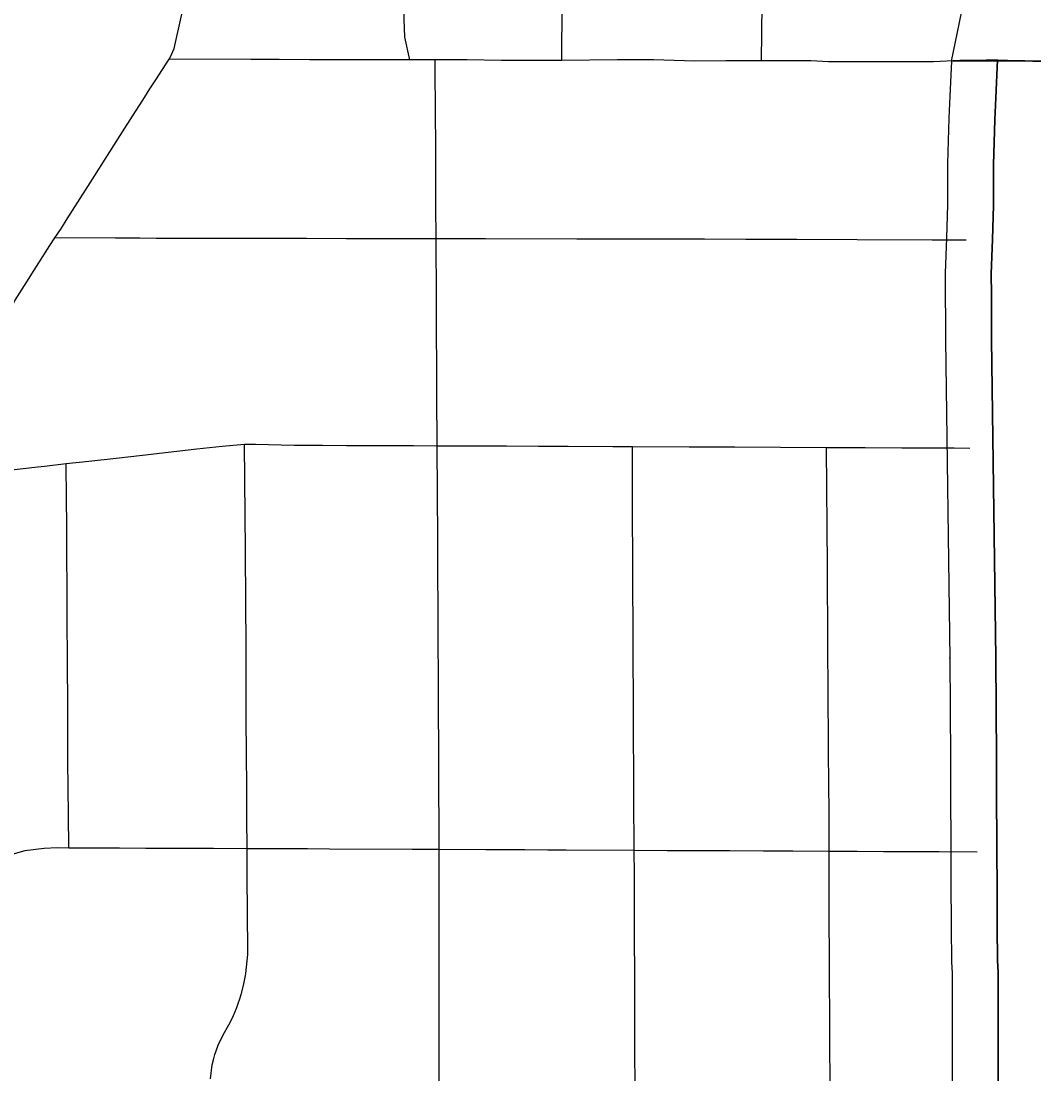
# Model space of a CAD drawing. Extents: x -19 to 366, y -4 to 359.
# Drawn here: x 155.4399 to 155.7942, y 194.0408 to 194.4089 of the extents above; entities that cross this region are included whole.
import ezdxf

# ---------------------------------------------------------------- set-up
doc = ezdxf.new("R2010")
doc.units = 0
for name, color, linetype in [('R_Contour Annot', 7, 'Continuous'), ('R_Striping', 7, 'Continuous'), ('Sheet Fence', 7, 'Continuous')]:
    doc.layers.add(name, color=color, linetype=linetype)

msp = doc.modelspace()

# ---------------------------------------------------------------- linework, layer by layer
at = {"layer": 'R_Contour Annot'}
for p, q in [((155.76359, 194.33314), (155.76358, 194.33312)), ((155.76359, 194.33314), (155.76358, 194.33312)), ((155.77967, 194.33258), (155.77967, 194.33258)), ((155.76474, 194.18602), (155.76474, 194.18623)), ((155.76474, 194.18602), (155.76474, 194.18623)), ((155.78084, 194.18623), (155.78084, 194.18633)), ((155.76515, 194.11809), (155.76515, 194.11817)), ((155.76515, 194.11809), (155.76515, 194.11817)), ((155.78124, 194.11819), (155.78124, 194.11822)), ((155.76558, 194.04989), (155.76558, 194.0499)), ((155.76558, 194.04989), (155.76558, 194.0499)), ((155.78168, 194.04992), (155.78168, 194.04992))]:
    msp.add_line(p, q, dxfattribs=at)
for points in [[(155.82217, 194.3947), (155.76532, 194.39494), (155.78685, 194.49871), (155.78934, 194.50995), (155.79133, 194.51633), (155.79322, 194.52145), (155.79466, 194.52494), (155.79791, 194.53172), (155.79985, 194.53524)], [(155.76532, 194.39494), (155.76479, 194.3827), (155.76447, 194.37496), (155.76392, 194.35907), (155.7639, 194.35456), (155.76391, 194.35095), (155.76398, 194.34469), (155.76359, 194.33314)], [(155.76532, 194.39494), (155.76479, 194.3827), (155.76447, 194.37496), (155.76392, 194.35907), (155.7639, 194.35456), (155.76391, 194.35095), (155.76398, 194.34469), (155.76359, 194.33314)], [(155.76532, 194.39494), (155.78145, 194.39539), (155.78088, 194.38202), (155.78056, 194.37435), (155.78002, 194.35875), (155.78, 194.35453), (155.78, 194.35107), (155.78008, 194.34451), (155.77967, 194.33258)], [(155.77967, 194.33258), (155.78008, 194.34451), (155.78, 194.35107), (155.78, 194.35453), (155.78002, 194.35875), (155.78056, 194.37435), (155.78088, 194.38202), (155.78145, 194.39539), (155.76532, 194.39494)], [(155.76358, 194.33312), (155.76317, 194.32076), (155.76319, 194.31318), (155.76323, 194.30404), (155.76325, 194.29749), (155.76474, 194.18602)], [(155.76358, 194.33312), (155.76317, 194.32076), (155.76319, 194.31318), (155.76323, 194.30404), (155.76325, 194.29749), (155.76474, 194.18602)], [(155.77967, 194.33258), (155.77927, 194.32051), (155.77929, 194.31324), (155.77933, 194.3041), (155.77935, 194.29763), (155.78084, 194.18623)], [(155.78084, 194.18623), (155.77935, 194.29763), (155.77933, 194.3041), (155.77929, 194.31324), (155.77927, 194.32051), (155.77967, 194.33258)], [(155.76474, 194.18623), (155.76495, 194.15089), (155.765, 194.1413), (155.76515, 194.11809)], [(155.76474, 194.18623), (155.76495, 194.15089), (155.765, 194.1413), (155.76515, 194.11809)], [(155.78084, 194.18633), (155.78104, 194.15098), (155.78109, 194.1414), (155.78124, 194.11819)], [(155.78124, 194.11819), (155.78109, 194.1414), (155.78104, 194.15098), (155.78084, 194.18633)], [(155.76515, 194.11817), (155.76518, 194.10669), (155.76518, 194.10293), (155.76519, 194.09749), (155.76524, 194.09212), (155.76532, 194.08004), (155.76554, 194.076), (155.76558, 194.04989)], [(155.76515, 194.11817), (155.76518, 194.10669), (155.76518, 194.10293), (155.76519, 194.09749), (155.76524, 194.09212), (155.76532, 194.08004), (155.76554, 194.076), (155.76558, 194.04989)], [(155.78124, 194.11822), (155.78128, 194.10671), (155.78128, 194.10294), (155.78129, 194.09758), (155.78133, 194.09224), (155.78142, 194.08052), (155.78164, 194.07644), (155.78168, 194.04992)], [(155.78168, 194.04992), (155.78164, 194.07644), (155.78142, 194.08052), (155.78133, 194.09224), (155.78129, 194.09758), (155.78128, 194.10294), (155.78128, 194.10671), (155.78124, 194.11822)], [(155.76558, 194.0499), (155.76559, 194.0425), (155.76556, 194.03546), (155.76556, 194.03216), (155.76562, 194.0222), (155.76569, 194.01377), (155.76582, 193.98157)], [(155.76558, 194.0499), (155.76559, 194.0425), (155.76556, 194.03546), (155.76556, 194.03216), (155.76562, 194.0222), (155.76569, 194.01377), (155.76582, 193.98157)], [(155.78168, 194.04992), (155.78169, 194.04248), (155.78166, 194.03544), (155.78166, 194.03221), (155.78172, 194.02231), (155.78178, 194.01387), (155.78192, 193.98163)], [(155.78192, 193.98163), (155.78178, 194.01387), (155.78172, 194.02231), (155.78166, 194.03221), (155.78166, 194.03544), (155.78169, 194.04248), (155.78168, 194.04992)]]:
    msp.add_lwpolyline(points, dxfattribs=at)
at = {"layer": 'R_Striping'}
for points in [[(155.62912, 194.39516), (155.62922, 194.41485), (155.62956, 194.43988), (155.62965, 194.45092), (155.62976, 194.46227), (155.62989, 194.47467), (155.63003, 194.48972), (155.63009, 194.50114), (155.63029, 194.51673), (155.63034, 194.5246), (155.63057, 194.54672)], [(155.69894, 194.39498), (155.69926, 194.42466), (155.6994, 194.43891), (155.69979, 194.46728), (155.69986, 194.47532), (155.7, 194.48789), (155.70019, 194.50127), (155.70051, 194.5254), (155.70092, 194.54589)], [(155.49169, 194.39562), (155.49221, 194.39642), (155.49352, 194.39927), (155.4962, 194.41128), (155.49709, 194.41549), (155.49936, 194.4265), (155.50126, 194.43582), (155.50394, 194.44839), (155.50514, 194.4542), (155.50728, 194.46446), (155.50889, 194.47219), (155.51093, 194.48177), (155.51174, 194.48554), (155.51294, 194.49129), (155.51382, 194.49419), (155.51604, 194.50081), (155.5185, 194.50393), (155.52083, 194.5068), (155.52603, 194.51139), (155.52923, 194.51423), (155.534, 194.51879), (155.53506, 194.51967), (155.53677, 194.52178)], [(155.5759, 194.3953), (155.57421, 194.40329), (155.57395, 194.40961), (155.57424, 194.41976), (155.57453, 194.43775), (155.57496, 194.46758), (155.57519, 194.48127), (155.57563, 194.50397), (155.5758, 194.51951)], [(155.45181, 194.33308), (155.45412, 194.33649), (155.45606, 194.33979), (155.46246, 194.34981), (155.46488, 194.35366), (155.47545, 194.3702), (155.47891, 194.37563), (155.48251, 194.38125), (155.48502, 194.38519), (155.48703, 194.38838), (155.49169, 194.39562)], [(155.5759, 194.3953), (155.56299, 194.3953), (155.5555, 194.39535), (155.54079, 194.39541), (155.53023, 194.39543), (155.52033, 194.39545), (155.49169, 194.39562)], [(155.58478, 194.39531), (155.5759, 194.3953)], [(155.58513, 194.33278), (155.58505, 194.34438), (155.58504, 194.35183), (155.58495, 194.36831), (155.58492, 194.37395), (155.58478, 194.39531)], [(155.62912, 194.39516), (155.62187, 194.39508), (155.61391, 194.39512), (155.60797, 194.39513), (155.59598, 194.39531), (155.58478, 194.39531)], [(155.69894, 194.39498), (155.68644, 194.39495), (155.67564, 194.39494), (155.66116, 194.39531), (155.64858, 194.39539), (155.62912, 194.39516)], [(155.79095, 194.39499), (155.78489, 194.3951), (155.77499, 194.39508), (155.76824, 194.39509), (155.75906, 194.39462), (155.75305, 194.39461), (155.74627, 194.39461), (155.73654, 194.39466), (155.73216, 194.39466), (155.72233, 194.39467), (155.71616, 194.39498), (155.71311, 194.395), (155.69894, 194.39498)], [(155.79655, 194.39488), (155.79095, 194.39499)], [(155.4282, 194.25141), (155.42869, 194.25227), (155.42876, 194.25635), (155.42919, 194.26357), (155.43022, 194.27882), (155.43086, 194.28908), (155.43283, 194.30072), (155.43419, 194.30445), (155.43792, 194.31134), (155.44196, 194.31777), (155.44456, 194.32185), (155.45002, 194.33043), (155.45181, 194.33308)], [(155.58513, 194.33278), (155.5682, 194.33276), (155.55363, 194.33281), (155.53975, 194.33289), (155.52469, 194.33285), (155.50141, 194.33291), (155.48722, 194.33294), (155.48153, 194.33297), (155.48018, 194.33296), (155.47872, 194.33296), (155.47298, 194.33299), (155.45181, 194.33308)], [(155.77054, 194.3323), (155.77033, 194.3323), (155.75861, 194.33234), (155.73239, 194.33237), (155.7113, 194.33254), (155.69345, 194.33255), (155.67897, 194.33263), (155.65237, 194.33268), (155.63433, 194.33271), (155.60235, 194.33278), (155.5984, 194.33279), (155.58513, 194.33278)], [(155.5855, 194.26034), (155.58541, 194.27831), (155.58533, 194.28976), (155.58528, 194.29844), (155.58523, 194.31199), (155.58513, 194.33278)], [(155.51813, 194.26086), (155.51024, 194.26019), (155.50143, 194.25921), (155.48245, 194.25707), (155.47323, 194.25602), (155.46369, 194.25495), (155.45573, 194.25407)], [(155.5855, 194.26034), (155.57714, 194.26036), (155.56179, 194.26044), (155.55376, 194.26046), (155.54531, 194.26047), (155.53545, 194.2605), (155.52192, 194.26091), (155.51813, 194.26086)], [(155.51897, 194.11956), (155.51888, 194.13036), (155.51889, 194.13334), (155.51885, 194.14168), (155.51878, 194.15208), (155.51868, 194.16569), (155.51863, 194.18063), (155.51862, 194.19058), (155.51851, 194.2054), (155.51843, 194.22397), (155.51813, 194.26086)], [(155.58617, 194.11928), (155.58612, 194.13272), (155.58611, 194.13535), (155.58606, 194.14258), (155.58592, 194.17998), (155.58585, 194.19166), (155.58565, 194.22773), (155.58557, 194.24389), (155.5855, 194.26034)], [(155.65381, 194.26001), (155.6469, 194.26002), (155.63133, 194.26013), (155.62086, 194.2602), (155.60968, 194.26025), (155.60047, 194.2603), (155.5855, 194.26034)], [(155.65441, 194.11892), (155.65429, 194.13739), (155.65429, 194.13884), (155.65411, 194.16635), (155.65398, 194.19194), (155.65388, 194.21674), (155.65381, 194.24037), (155.65381, 194.26001)], [(155.72168, 194.25974), (155.70554, 194.25983), (155.68963, 194.25993), (155.67357, 194.25998), (155.65381, 194.26001)], [(155.72256, 194.11858), (155.72255, 194.12196), (155.72252, 194.13497), (155.72248, 194.13943), (155.72237, 194.1565), (155.72215, 194.19094), (155.722, 194.21818), (155.72168, 194.25974)], [(155.77182, 194.25953), (155.76625, 194.25954), (155.74799, 194.2596), (155.73518, 194.25967), (155.72168, 194.25974)], [(155.45573, 194.25407), (155.44811, 194.25323), (155.44582, 194.25297), (155.43654, 194.25191), (155.4282, 194.25141)], [(155.4566, 194.1198), (155.45649, 194.13147), (155.45651, 194.13332), (155.45646, 194.13884), (155.45632, 194.15218), (155.45629, 194.16026), (155.45633, 194.17254), (155.45622, 194.18174), (155.45615, 194.1872), (155.45607, 194.19791), (155.45609, 194.21149), (155.45598, 194.22125), (155.4559, 194.23256), (155.45589, 194.24178), (155.45573, 194.25407)], [(155.4566, 194.1198), (155.45255, 194.11982), (155.44801, 194.11965), (155.44122, 194.11877), (155.43424, 194.11684), (155.4314, 194.11582), (155.42851, 194.11453), (155.42273, 194.11125), (155.42238, 194.11104), (155.41918, 194.10872), (155.4156, 194.10575), (155.41394, 194.10417), (155.41206, 194.1022), (155.40759, 194.09723)], [(155.51897, 194.11956), (155.50722, 194.11961), (155.49308, 194.11963), (155.48657, 194.11965), (155.48356, 194.11966), (155.47432, 194.11972), (155.46717, 194.11973), (155.4566, 194.1198)], [(155.50615, 194.03906), (155.50683, 194.04396), (155.50736, 194.04618), (155.50772, 194.04765), (155.50872, 194.05049), (155.50887, 194.05091), (155.51068, 194.05452), (155.51259, 194.05798), (155.51349, 194.05968), (155.51425, 194.0613), (155.51542, 194.06408), (155.5159, 194.06542), (155.51651, 194.06711), (155.5172, 194.0694), (155.5179, 194.07227), (155.51847, 194.07522), (155.51859, 194.0759), (155.5192, 194.08258), (155.51921, 194.08386), (155.51922, 194.08515), (155.51911, 194.09599), (155.51909, 194.09735), (155.51903, 194.10965), (155.51902, 194.11401), (155.51897, 194.11956)], [(155.58617, 194.11928), (155.57676, 194.11932), (155.54777, 194.11944), (155.54017, 194.11946), (155.52849, 194.11951), (155.51897, 194.11956)], [(155.58617, 193.98305), (155.58616, 193.99438), (155.58617, 193.99877), (155.58617, 194.0157), (155.58621, 194.04275), (155.58619, 194.04876), (155.58617, 194.06375), (155.58615, 194.07399), (155.58616, 194.08695), (155.58618, 194.09842), (155.58621, 194.10917), (155.58617, 194.11928)], [(155.65441, 194.11892), (155.63061, 194.11906), (155.62414, 194.11909), (155.61601, 194.11912), (155.60249, 194.11921), (155.58617, 194.11928)], [(155.65492, 193.98248), (155.65488, 193.99556), (155.65487, 193.9976), (155.65482, 194.00553), (155.65479, 194.01382), (155.65473, 194.02373), (155.65469, 194.03032), (155.65468, 194.03962), (155.65466, 194.04584), (155.65464, 194.05746), (155.65462, 194.06219), (155.65455, 194.07708), (155.65454, 194.08679), (155.65454, 194.09336), (155.65448, 194.10311), (155.65447, 194.11057), (155.65441, 194.11892)], [(155.72256, 194.11858), (155.70986, 194.11864), (155.69956, 194.11869), (155.68783, 194.11882), (155.68118, 194.11884), (155.67175, 194.11884), (155.66597, 194.11885), (155.65441, 194.11892)], [(155.72302, 193.98208), (155.72294, 193.99272), (155.72287, 194.00699), (155.72292, 194.01961), (155.72287, 194.03208), (155.72288, 194.03904), (155.72283, 194.05021), (155.7228, 194.06151), (155.72272, 194.0729), (155.72267, 194.08239), (155.72262, 194.09437), (155.72256, 194.11858)], [(155.77437, 194.11834), (155.76103, 194.11841), (155.75264, 194.11842), (155.74163, 194.11848), (155.73232, 194.11854), (155.72256, 194.11858)]]:
    msp.add_lwpolyline(points, dxfattribs=at)
at = {"layer": 'Sheet Fence'}
for points in [[(156.50946, 189.3937), (156.44759, 191.65634), (156.2114, 200.27623), (155.97446, 208.89626), (155.73678, 217.51643), (155.49836, 226.13674), (155.2592, 234.75719), (155.01929, 243.37778), (154.77865, 251.9985), (154.53727, 260.61937), (154.29515, 269.24038), (154.0523, 277.86152), (153.80871, 286.48281), (153.56438, 295.10424), (153.31933, 303.72581), (153.07354, 312.34752), (152.82702, 320.96938), (152.57978, 329.59137), (152.3318, 338.21351), (152.0831, 346.83579)], [(0, 189.51617), (7.11214, 189.52059), (14.22427, 189.53386), (21.33637, 189.55597), (28.44845, 189.58693), (35.56048, 189.62672), (42.67245, 189.67537), (49.78436, 189.73285), (56.89619, 189.79918), (64.00793, 189.87436), (71.11958, 189.95838), (78.23111, 190.05124), (85.34253, 190.15294), (92.45381, 190.26349), (99.56495, 190.38288), (106.67593, 190.51112), (113.78675, 190.6482), (120.89739, 190.79412), (128.00785, 190.94888), (135.11811, 191.11248), (142.22816, 191.28493), (149.33799, 191.46621), (156.44759, 191.65634), (163.55694, 191.85531), (170.66605, 192.06312), (177.77489, 192.27977), (184.88345, 192.50526), (191.99173, 192.73959), (199.09971, 192.98276), (206.20739, 193.23477), (213.31474, 193.49561), (220.42177, 193.7653), (227.52845, 194.04382), (234.63479, 194.33118), (241.74076, 194.62738), (248.84635, 194.93241), (255.95157, 195.24628), (263.05638, 195.56898), (270.16079, 195.90052), (277.26478, 196.24089), (284.36834, 196.5901), (291.47147, 196.94814), (298.57414, 197.31501), (305.67635, 197.69072), (312.77809, 198.07525), (319.87934, 198.46862), (326.9801, 198.87082), (334.08035, 199.28185), (341.18009, 199.7017)]]:
    msp.add_spline(points, degree=3, dxfattribs=at)

doc.saveas('drawing.dxf')
